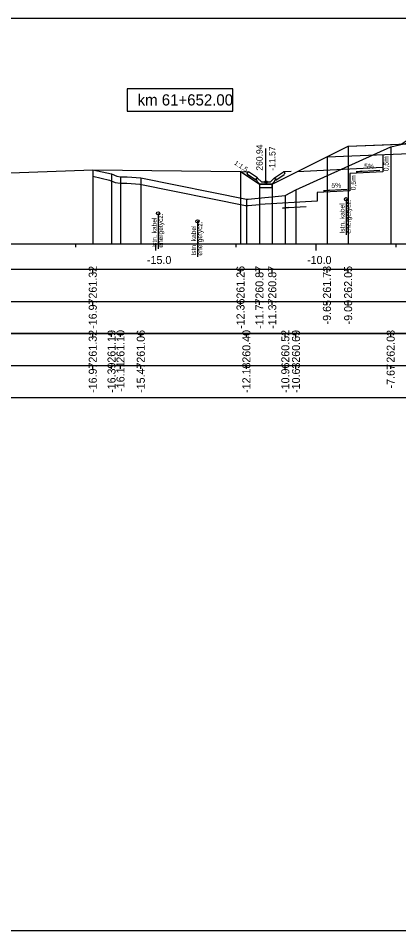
# Model space of a CAD drawing. Extents: x 6516023 to 6560129, y 5513077 to 5529206.
# Drawn here: x 6519218.41 to 6519230.29, y 5514451.16 to 5514479.66 of the extents above; entities that cross this region are included whole.
import ezdxf

# ---------------------------------------------------------------- set-up
doc = ezdxf.new("R2010")
doc.units = 0
for name, color, linetype in [('IR_default', 7, 'Continuous'), ('TOR_PRZEK_P-kable', 7, 'Continuous'), ('TOR_PRZEK_P-odwodnienie', 7, 'Continuous'), ('TOR_PRZEK_P-opisy', 7, 'Continuous'), ('TOR_PRZEK_P-schodkowanie+wymiana', 7, 'Continuous'), ('TOR_PRZEK_P-tabelka istniejace', 7, 'Continuous'), ('TOR_PRZEK_P-tabelka projektowane', 7, 'Continuous'), ('TOR_PRZEK_P-teren istniejacy', 7, 'Continuous'), ('TOR_PRZEK_P-uklad odniesienia', 7, 'Continuous'), ('TOR_PRZEK_P-warstwa ochronna I', 7, 'Continuous'), ('TOR_PRZEK_P-warstwa ochronna II', 7, 'Continuous'), ('TOR_PS_T-skarpy projektowane', 7, 'Continuous'), ('TOR_RAMKI-ramka+tabelka 1', 7, 'Continuous')]:
    doc.layers.add(name, color=color, linetype=linetype)

msp = doc.modelspace()

# ---------------------------------------------------------------- linework, layer by layer
at = {"layer": 'IR_default'}
msp.add_lwpolyline([(6519220.74, 5514474.924), (6519225.353, 5514474.869), (6519225.359, 5514474.865), (6519225.944, 5514474.475), (6519226.344, 5514474.475), (6519227.843, 5514475.224), (6519228.713, 5514475.659), (6519230.373, 5514475.725), (6519231.463, 5514476.452), (6519234.963, 5514476.452), (6519235.963, 5514476.452), (6519239.463, 5514476.452), (6519241.763, 5514476.453), (6519245.263, 5514476.453), (6519246.513, 5514476.452), (6519250.013, 5514476.452)], dxfattribs=at)
at = {"layer": 'TOR_PRZEK_P-kable'}
for p, q in [((6519228.647, 5514474.004), (6519228.647, 5514472.894)), ((6519222.781, 5514473.562), (6519222.781, 5514472.452)), ((6519224.008, 5514473.315), (6519224.008, 5514472.205))]:
    msp.add_line(p, q, dxfattribs=at)
for centre in [(6519228.647, 5514474.004), (6519222.781, 5514473.562), (6519224.008, 5514473.315)]:
    msp.add_circle(centre, 0.05, dxfattribs=at)
at = {"layer": 'TOR_PRZEK_P-odwodnienie'}
for p, q in [((6519226.145, 5514474.545), (6519226.145, 5514475.589)), ((6519225.836, 5514474.604), (6519225.574, 5514474.778)), ((6519225.88, 5514474.67), (6519225.6, 5514474.857)), ((6519226.409, 5514474.67), (6519226.69, 5514474.857)), ((6519226.454, 5514474.604), (6519226.715, 5514474.778)), ((6519225.847, 5514474.62), (6519225.836, 5514474.604)), ((6519225.837, 5514474.64), (6519225.885, 5514474.664)), ((6519225.88, 5514474.67), (6519225.872, 5514474.658)), ((6519226.005, 5514474.545), (6519225.885, 5514474.664)), ((6519225.955, 5514474.475), (6519226.335, 5514474.475)), ((6519226.005, 5514474.545), (6519226.285, 5514474.545)), ((6519226.285, 5514474.545), (6519226.405, 5514474.664)), ((6519226.405, 5514474.664), (6519226.452, 5514474.64)), ((6519226.409, 5514474.67), (6519226.418, 5514474.658)), ((6519226.442, 5514474.62), (6519226.454, 5514474.604))]:
    msp.add_line(p, q, dxfattribs=at)
for points in [[(6519225.353, 5514474.869), (6519225.6, 5514474.857)], [(6519225.549, 5514474.831), (6519225.6, 5514474.857)], [(6519225.549, 5514474.831), (6519225.574, 5514474.778)], [(6519226.936, 5514474.869), (6519226.69, 5514474.857)], [(6519226.74, 5514474.831), (6519226.69, 5514474.857)], [(6519226.74, 5514474.831), (6519226.715, 5514474.778)], [(6519225.872, 5514474.658), (6519225.836, 5514474.639)], [(6519225.836, 5514474.639), (6519225.847, 5514474.62)], [(6519225.885, 5514474.545), (6519225.837, 5514474.64)], [(6519225.955, 5514474.475), (6519225.885, 5514474.545)], [(6519225.944, 5514474.475), (6519225.944, 5514474.475), (6519225.944, 5514474.475), (6519225.944, 5514474.474), (6519225.944, 5514474.475), (6519225.945, 5514474.474), (6519225.944, 5514474.475), (6519225.945, 5514474.475)], [(6519226.345, 5514474.475), (6519225.945, 5514474.475), (6519225.945, 5514474.375), (6519226.345, 5514474.375), (6519226.345, 5514474.475)], [(6519226.335, 5514474.475), (6519226.405, 5514474.545)], [(6519226.405, 5514474.545), (6519226.452, 5514474.64)], [(6519226.418, 5514474.658), (6519226.453, 5514474.639)], [(6519226.453, 5514474.639), (6519226.442, 5514474.62)]]:
    msp.add_lwpolyline(points, dxfattribs=at)
msp.add_circle((6519226.145, 5514474.545), 0.035, dxfattribs=at)
at = {"layer": 'TOR_PRZEK_P-schodkowanie+wymiana'}
for p, q in [((6519229.794, 5514475.402), (6519229.794, 5514474.859)), ((6519229.794, 5514474.995), (6519227.118, 5514474.862)), ((6519229.794, 5514474.859), (6519228.771, 5514474.808)), ((6519228.771, 5514474.808), (6519228.771, 5514474.265)), ((6519228.771, 5514474.265), (6519227.748, 5514474.214)), ((6519227.748, 5514474.214), (6519227.748, 5514473.942)), ((6519227.748, 5514473.942), (6519225.944, 5514473.84))]:
    msp.add_line(p, q, dxfattribs=at)
msp.add_lwpolyline([(6519220.74, 5514474.72), (6519221.265, 5514474.603), (6519221.44, 5514474.528), (6519221.594, 5514474.506), (6519221.666, 5514474.508), (6519221.808, 5514474.503), (6519222.211, 5514474.472), (6519225.513, 5514473.809), (6519225.595, 5514473.806), (6519225.944, 5514473.84)], dxfattribs=at)
at = {"layer": 'TOR_PRZEK_P-tabelka istniejace'}
for p, q in [((6519220.74, 5514469.706), (6519220.74, 5514469.806)), ((6519221.326, 5514469.706), (6519221.326, 5514469.806)), ((6519221.605, 5514469.706), (6519221.605, 5514469.806)), ((6519222.239, 5514469.706), (6519222.239, 5514469.806)), ((6519225.536, 5514469.706), (6519225.536, 5514469.806)), ((6519226.752, 5514469.706), (6519226.752, 5514469.806)), ((6519227.084, 5514469.706), (6519227.084, 5514469.806)), ((6519230.041, 5514469.706), (6519230.041, 5514469.806)), ((6519186.663, 5514468.806), (6519280.463, 5514468.806)), ((6519220.74, 5514468.706), (6519220.74, 5514468.806)), ((6519221.326, 5514468.706), (6519221.326, 5514468.806)), ((6519221.605, 5514468.706), (6519221.605, 5514468.806)), ((6519222.239, 5514468.706), (6519222.239, 5514468.806)), ((6519225.536, 5514468.706), (6519225.536, 5514468.806)), ((6519226.752, 5514468.706), (6519226.752, 5514468.806)), ((6519227.084, 5514468.706), (6519227.084, 5514468.806)), ((6519230.041, 5514468.706), (6519230.041, 5514468.806))]:
    msp.add_line(p, q, dxfattribs=at)
for points in [[(6519230.041, 5514475.638), (6519230.041, 5514472.806), (6519230.041, 5514472.676), (6519230.041, 5514472.606)], [(6519220.74, 5514474.924), (6519220.74, 5514472.806), (6519220.74, 5514472.676), (6519220.74, 5514472.606)], [(6519221.326, 5514474.794), (6519221.326, 5514472.806), (6519221.326, 5514472.676), (6519221.326, 5514472.606)], [(6519221.605, 5514474.706), (6519221.605, 5514472.806), (6519221.605, 5514472.676), (6519221.605, 5514472.606)], [(6519222.239, 5514474.671), (6519222.239, 5514472.806), (6519222.239, 5514472.676), (6519222.239, 5514472.606)], [(6519226.752, 5514474.121), (6519226.752, 5514472.806), (6519226.752, 5514472.676), (6519226.752, 5514472.606)], [(6519227.084, 5514474.293), (6519227.084, 5514472.806), (6519227.084, 5514472.676), (6519227.084, 5514472.606)], [(6519225.536, 5514474.008), (6519225.536, 5514472.806), (6519225.536, 5514472.676), (6519225.536, 5514472.606)]]:
    msp.add_lwpolyline(points, dxfattribs=at)
msp.add_lwpolyline([(6519186.663, 5514469.806), (6519186.663, 5514467.806), (6519280.463, 5514467.806), (6519280.463, 5514469.806)], close=True, dxfattribs=at)
at = {"layer": 'TOR_PRZEK_P-tabelka projektowane'}
for p, q in [((6519220.74, 5514471.706), (6519220.74, 5514471.806)), ((6519225.353, 5514471.706), (6519225.353, 5514471.806)), ((6519225.944, 5514471.706), (6519225.944, 5514471.806)), ((6519226.344, 5514471.706), (6519226.344, 5514471.806)), ((6519228.061, 5514471.706), (6519228.061, 5514471.806)), ((6519228.713, 5514471.706), (6519228.713, 5514471.806)), ((6519186.663, 5514470.806), (6519280.463, 5514470.806)), ((6519220.74, 5514470.706), (6519220.74, 5514470.806)), ((6519225.353, 5514470.706), (6519225.353, 5514470.806)), ((6519225.944, 5514470.706), (6519225.944, 5514470.806)), ((6519226.344, 5514470.706), (6519226.344, 5514470.806)), ((6519228.061, 5514470.706), (6519228.061, 5514470.806)), ((6519228.713, 5514470.706), (6519228.713, 5514470.806))]:
    msp.add_line(p, q, dxfattribs=at)
for points in [[(6519228.713, 5514475.659), (6519228.713, 5514472.806), (6519228.713, 5514472.676), (6519228.713, 5514472.606)], [(6519228.061, 5514475.333), (6519228.061, 5514472.806), (6519228.061, 5514472.676), (6519228.061, 5514472.606)], [(6519220.74, 5514474.924), (6519220.74, 5514472.806), (6519220.74, 5514472.676), (6519220.74, 5514472.606)], [(6519225.353, 5514474.869), (6519225.353, 5514472.806), (6519225.353, 5514472.676), (6519225.353, 5514472.606)], [(6519225.944, 5514474.475), (6519225.944, 5514472.806), (6519225.944, 5514472.676), (6519225.944, 5514472.606)], [(6519226.344, 5514474.475), (6519226.344, 5514472.806), (6519226.344, 5514472.676), (6519226.344, 5514472.606)]]:
    msp.add_lwpolyline(points, dxfattribs=at)
msp.add_lwpolyline([(6519186.663, 5514471.806), (6519186.663, 5514469.806), (6519280.463, 5514469.806), (6519280.463, 5514471.806)], close=True, dxfattribs=at)
at = {"layer": 'TOR_PRZEK_P-teren istniejacy'}
msp.add_lwpolyline([(6519218.176, 5514474.825), (6519220.74, 5514474.924), (6519221.326, 5514474.794), (6519221.494, 5514474.722), (6519221.605, 5514474.706), (6519221.667, 5514474.708), (6519221.819, 5514474.703), (6519222.239, 5514474.671), (6519225.536, 5514474.008), (6519225.588, 5514474.006), (6519226.752, 5514474.121), (6519227.084, 5514474.293), (6519230.041, 5514475.638), (6519231.227, 5514475.906)], dxfattribs=at)
at = {"layer": 'TOR_PRZEK_P-uklad odniesienia'}
for p, q in [((6519190.463, 5514472.606), (6519280.463, 5514472.606)), ((6519220.213, 5514472.506), (6519220.213, 5514472.606)), ((6519222.713, 5514472.406), (6519222.713, 5514472.606)), ((6519225.213, 5514472.506), (6519225.213, 5514472.606)), ((6519227.713, 5514472.406), (6519227.713, 5514472.606)), ((6519230.213, 5514472.506), (6519230.213, 5514472.606))]:
    msp.add_line(p, q, dxfattribs=at)
msp.add_lwpolyline([(6519225.113, 5514477.456), (6519221.813, 5514477.456), (6519221.813, 5514476.756), (6519225.113, 5514476.756)], close=True, dxfattribs=at)
at = {"layer": 'TOR_PRZEK_P-warstwa ochronna I'}
msp.add_lwpolyline([(6519228.061, 5514475.333), (6519235.518, 5514475.631), (6519239.951, 5514475.454)], dxfattribs=at)
at = {"layer": 'TOR_PRZEK_P-warstwa ochronna II'}
msp.add_lwpolyline([(6519220.74, 5514474.924), (6519225.353, 5514474.869), (6519225.944, 5514474.475), (6519226.344, 5514474.475), (6519228.713, 5514475.659), (6519233.213, 5514475.839), (6519233.963, 5514475.869), (6519235.518, 5514475.931), (6519236.963, 5514475.873), (6519237.713, 5514475.843), (6519239.951, 5514475.754), (6519240.451, 5514475.53), (6519243.513, 5514475.652), (6519248.263, 5514475.842), (6519249.013, 5514475.872), (6519250.638, 5514475.937), (6519252.263, 5514475.872), (6519253.013, 5514475.842), (6519258.063, 5514475.64), (6519262.563, 5514475.46), (6519263.203, 5514475.034), (6519264.099, 5514474.437), (6519264.499, 5514474.437), (6519265.499, 5514475.104)], dxfattribs=at)
at = {"layer": 'TOR_PS_T-skarpy projektowane'}
for points in [[(6519229.701, 5514474.904), (6519228.966, 5514474.864), (6519229.138, 5514474.895)], [(6519228.678, 5514474.309), (6519227.943, 5514474.27), (6519228.116, 5514474.301)], [(6519227.402, 5514473.763), (6519226.666, 5514473.723), (6519226.839, 5514473.754)]]:
    msp.add_lwpolyline(points, dxfattribs=at)
at = {"layer": 'TOR_RAMKI-ramka+tabelka 1'}
msp.add_lwpolyline([(6519087.013, 5514479.656), (6519334.513, 5514479.656), (6519334.513, 5514451.156), (6519087.013, 5514451.156)], close=True, dxfattribs=at)

# ---------------------------------------------------------------- texts
at = {"layer": 'TOR_PRZEK_P-kable'}
for s, p in [('energetycz.', (6519228.796, 5514472.93)), ('Istn. kabel', (6519228.602, 5514472.93)), ('Istn. kabel', (6519222.736, 5514472.488)), ('energetycz.', (6519222.93, 5514472.488)), ('Istn. kabel', (6519223.963, 5514472.241)), ('energetycz.', (6519224.157, 5514472.242))]:
    msp.add_text(s, height=0.14999, rotation=90.0511, dxfattribs=at).set_placement(p)
at = {"layer": 'TOR_PRZEK_P-odwodnienie'}
for s, p in [('260.94', (6519226.045, 5514474.895)), ('-11.57', (6519226.445, 5514474.895))]:
    msp.add_text(s, height=0.2, rotation=90, dxfattribs=at).set_placement(p)
at = {"layer": 'TOR_PRZEK_P-opisy'}
msp.add_text('1:1,5', height=0.15, rotation=325.9299, dxfattribs=at).set_placement((6519225.138, 5514475.107))
at = {"layer": 'TOR_PRZEK_P-schodkowanie+wymiana'}
for p in [(6519229.976, 5514474.875), (6519228.953, 5514474.281)]:
    msp.add_text('0,5m', height=0.1545, rotation=90, dxfattribs=at).set_placement(p)
at = {"layer": 'TOR_PRZEK_P-tabelka istniejace'}
for s, p in [('261.32', (6519220.865, 5514468.9)), ('261.19', (6519221.451, 5514468.898)), ('261.10', (6519221.73, 5514468.898)), ('261.06', (6519222.364, 5514468.898)), ('260.40', (6519225.661, 5514468.898)), ('260.52', (6519226.877, 5514468.9)), ('260.69', (6519227.209, 5514468.898)), ('262.03', (6519230.166, 5514468.898)), ('-16.97', (6519220.865, 5514467.955)), ('-16.39', (6519221.451, 5514467.955)), ('-16.11', (6519221.73, 5514467.989)), ('-15.47', (6519222.364, 5514467.955)), ('-12.18', (6519225.661, 5514467.954)), ('-10.96', (6519226.877, 5514467.954)), ('-10.63', (6519227.209, 5514467.954)), ('-7.67', (6519230.166, 5514468.094))]:
    msp.add_text(s, height=0.25, rotation=90, dxfattribs=at).set_placement(p)
at = {"layer": 'TOR_PRZEK_P-tabelka projektowane'}
for s, p in [('261.32', (6519220.865, 5514470.9)), ('261.26', (6519225.478, 5514470.898)), ('260.87', (6519226.069, 5514470.898)), ('260.87', (6519226.469, 5514470.898)), ('261.73', (6519228.175, 5514470.898)), ('262.05', (6519228.838, 5514470.897)), ('-16.97', (6519220.865, 5514469.955)), ('-12.36', (6519225.478, 5514469.954)), ('-11.77', (6519226.069, 5514469.955)), ('-11.37', (6519226.469, 5514469.955)), ('-9.65', (6519228.175, 5514470.093)), ('-9.00', (6519228.838, 5514470.094))]:
    msp.add_text(s, height=0.25, rotation=90, dxfattribs=at).set_placement(p)
at = {"layer": 'TOR_PRZEK_P-uklad odniesienia'}
for s, height, p in [('km 61+652.00', 0.35, (6519222.141, 5514476.931)), ('-15.0', 0.25, (6519222.432, 5514471.981)), ('-10.0', 0.25, (6519227.432, 5514471.981))]:
    msp.add_text(s, height=height, dxfattribs=at).set_placement(p)
at = {"layer": 'TOR_PS_T-skarpy projektowane'}
for p in [(6519229.213, 5514474.955), (6519228.19, 5514474.361)]:
    msp.add_text('5%', height=0.1545, dxfattribs=at).set_placement(p)

doc.saveas('drawing.dxf')
